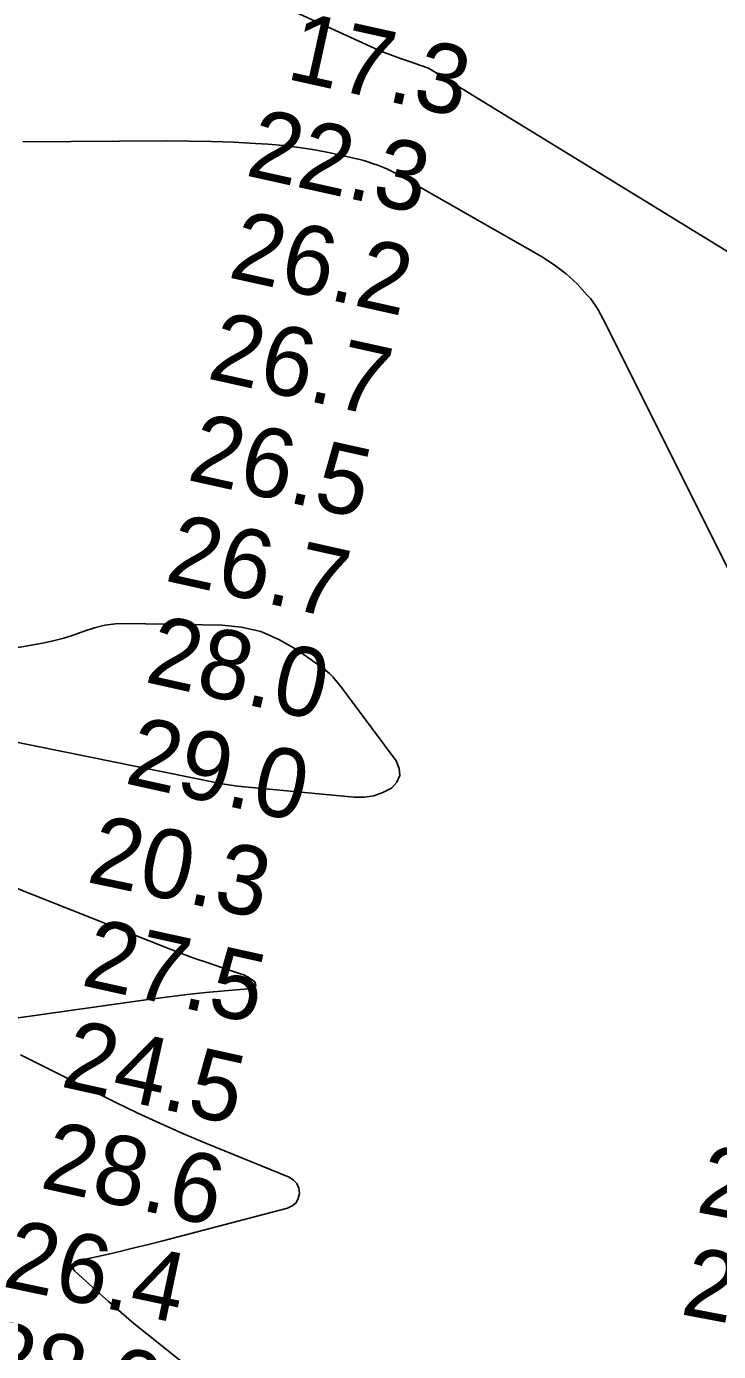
# Model space of a CAD drawing. Extents: x 3161615 to 3199515, y 867541 to 892976.
# Drawn here: x 3189551 to 3190221, y 881365 to 882648 of the extents above; entities that cross this region are included whole.
import ezdxf

# ---------------------------------------------------------------- set-up
doc = ezdxf.new("R2010")
doc.units = 0
for name, color, linetype in [('V-RIVR-RANG', 7, 'Continuous'), ('V-TOPO-DPTH', 7, 'Continuous'), ('V-TOPO-MINR', 7, 'Continuous')]:
    doc.layers.add(name, color=color, linetype=linetype)

msp = doc.modelspace()

# ---------------------------------------------------------------- linework, layer by layer
at = {"layer": 'V-TOPO-DPTH'}
msp.add_lwpolyline([(3189547.2, 882536), (3189687.4, 882536.9), (3189708.6, 882536.8), (3189729.9, 882536.4), (3189751.1, 882535.6), (3189772.3, 882534.5), (3189784.2, 882533.8), (3189799.4, 882532.5), (3189814.6, 882530.7), (3189829.7, 882528.3), (3189844.7, 882525.3), (3189869, 882520), (3189871.8, 882519.4), (3189874.6, 882518.7), (3189877.3, 882517.9), (3189880.1, 882517), (3189886.6, 882514.9), (3189889.9, 882513.8), (3189893.1, 882512.6), (3189896.3, 882511.3), (3189899.5, 882509.8), (3189902.7, 882508.3), (3189905.8, 882506.8), (3189908.9, 882505.2), (3189911.9, 882503.5), (3190049.1, 882424.9), (3190061.4, 882417), (3190073, 882408.3), (3190083.7, 882398.4), (3190093.6, 882387.7), (3190096.9, 882383.9), (3190103.7, 882374.1), (3190109.2, 882363.8), (3190338, 881906.2)], dxfattribs=at)
at = {"layer": 'V-TOPO-MINR'}
for points in [[(3189629.6, 882744.9), (3189879.4, 882630.2), (3189887.9, 882626.5), (3189896.4, 882622.9), (3189905, 882619.6), (3189913.7, 882616.4), (3189922.5, 882613.4), (3189931.3, 882610.4), (3189940, 882607.4), (3190431.2, 882305.8)], [(3189547.2, 882536), (3189687.4, 882536.9), (3189708.6, 882536.8), (3189729.9, 882536.4), (3189751.1, 882535.6), (3189772.3, 882534.5), (3189784.2, 882533.8), (3189799.4, 882532.5), (3189814.6, 882530.7), (3189829.7, 882528.3), (3189844.7, 882525.3), (3189869, 882520), (3189871.8, 882519.4), (3189874.6, 882518.7), (3189877.3, 882517.9), (3189880.1, 882517), (3189886.6, 882514.9), (3189889.9, 882513.8), (3189893.1, 882512.6), (3189896.3, 882511.3), (3189899.5, 882509.8), (3189902.7, 882508.3), (3189905.8, 882506.8), (3189908.9, 882505.2), (3189911.9, 882503.5), (3190049.1, 882424.9), (3190061.4, 882417), (3190073, 882408.3), (3190083.7, 882398.4), (3190093.6, 882387.7), (3190096.9, 882383.9), (3190103.7, 882374.1), (3190109.2, 882363.8), (3190338, 881906.2)], [(3189626.6, 882068), (3189636.9, 882069.3), (3189647.4, 882069.7), (3189739.6, 882068.2), (3189758.9, 882066.1), (3189777.5, 882061.8), (3189795.1, 882054.3), (3189811.9, 882044.6), (3189837, 882026.9), (3189840.6, 882024.2), (3189844, 882021.2), (3189847.2, 882018), (3189850.2, 882014.6), (3189853, 882011), (3189855.8, 882007.4), (3189858.6, 882003.8), (3189861.4, 882000.1), (3189908.7, 881936.7), (3189911.6, 881929.3), (3189912.1, 881922.4), (3189909.2, 881916.1), (3189904, 881910.2), (3189895.5, 881905.9), (3189886.8, 881902.7), (3189877.5, 881901.4), (3189868, 881901.4), (3189761.6, 881911.5), (3189755, 881912.3), (3189748.4, 881913.2), (3189741.9, 881914.2), (3189735.3, 881915.4), (3189408.4, 881981.6)], [(3189470, 882033.4), (3189566.2, 882050.7), (3189576.5, 882052.9), (3189586.7, 882055.5), (3189596.7, 882058.7), (3189606.6, 882062.3), (3189616.5, 882065.5), (3189626.6, 882068)], [(3189481.8, 881836.7), (3189688.1, 881755), (3189700.8, 881750.1), (3189713.5, 881745.4), (3189726.4, 881741), (3189739.3, 881736.7), (3189757, 881730.9), (3189760.9, 881729.4), (3189764.7, 881727.5), (3189768.2, 881725.2), (3189771.6, 881722.6), (3189772.5, 881720.5), (3189772.7, 881718.7), (3189771.5, 881717.4), (3189769.5, 881716.2), (3189742.2, 881714), (3189724.2, 881712.3), (3189706.3, 881710.4), (3189688.5, 881708.3), (3189670.6, 881705.9), (3189538, 881687.1)], [(3189544.7, 881652.1), (3189636.5, 881606.3), (3189658.3, 881595.6), (3189680.3, 881585.4), (3189702.6, 881575.6), (3189725, 881566.2), (3189804.9, 881533.7), (3189809.2, 881530.8), (3189812.5, 881527.4), (3189814.3, 881522.9), (3189815.1, 881517.8), (3189813.8, 881512.9), (3189811.6, 881508.7), (3189808, 881505.7), (3189803.4, 881503.4), (3189682.7, 881471.9), (3189668.8, 881468.4), (3189654.9, 881465), (3189641, 881461.7), (3189627, 881458.5), (3189603.2, 881453.2), (3189599.5, 881451.7), (3189598, 881450.4), (3189596.6, 881448.9), (3189596, 881447.2), (3189595.8, 881445.6), (3189596.3, 881444.1), (3189597.3, 881442.6), (3189618, 881423.7), (3189630.1, 881413), (3189642.2, 881402.4), (3189654.6, 881392), (3189667.1, 881381.8), (3189718.3, 881341)]]:
    msp.add_lwpolyline(points, dxfattribs=at)

# ---------------------------------------------------------------- texts
at = {"layer": 'V-RIVR-RANG'}
for s, rotation, p in [('17.3', 347.4814, (3189800.8, 882597.4)), ('22.3', 347.4814, (3189761.4, 882503.8)), ('26.2', 347.4814, (3189744.6, 882405.1)), ('26.7', 347.4814, (3189724.2, 882307.2)), ('26.5', 347.4814, (3189704.8, 882209)), ('26.7', 347.4814, (3189683.4, 882111.4)), ('28.0', 347.4814, (3189663.8, 882013.3)), ('29.0', 347.4814, (3189644.4, 881915.2)), ('20.3', 348.0883, (3189607.6, 881819.6)), ('27.5', 347.4814, (3189602.3, 881719.7)), ('24.5', 347.4814, (3189582.4, 881621.6)), ('28.6', 347.4814, (3189562.5, 881523.6)), ('23.3', 349.2497, (3190197.7, 881500)), ('26.4', 348.0883, (3189526, 881428)), ('22.3', 349.2497, (3190182.6, 881401.1)), ('28.0', 348.0883, (3189502.8, 881330.7))]:
    msp.add_text(s, height=67, rotation=rotation, dxfattribs=at).set_placement(p)

doc.saveas('drawing.dxf')
